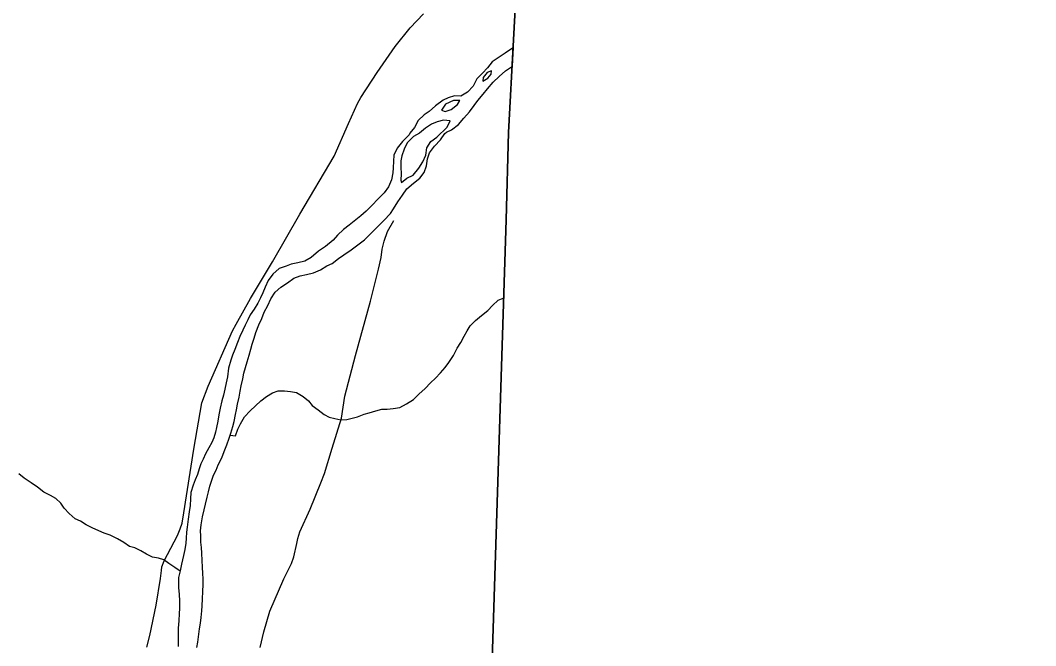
# Model space of a CAD drawing. Extents: x 1759416 to 2214760, y 252598 to 1116833.
# Drawn here: x 2051849 to 2062241, y 905524 to 911921 of the extents above; entities that cross this region are included whole.
import ezdxf

# ---------------------------------------------------------------- set-up
doc = ezdxf.new("R2010")
doc.units = 0
for name, color, linetype in [('GM_X_Adjacent_County', 7, 'Continuous'), ('GM_X_County', 7, 'Continuous'), ('GM_X_County_Road', 7, 'Continuous'), ('GM_X_Major_River', 7, 'Continuous'), ('GM_X_Minor_River', 7, 'Continuous'), ('GM_X_Township', 7, 'Continuous'), ('GM_X_Township_Road', 7, 'Continuous')]:
    doc.layers.add(name, color=color, linetype=linetype)

msp = doc.modelspace()

# ---------------------------------------------------------------- linework, layer by layer
at = {"layer": 'GM_X_Adjacent_County'}
msp.add_lwpolyline([(2065690, 894451), (2061668, 894542), (2060196, 894675), (2056355, 894845), (2056492, 899507), (2056501, 899793), (2056508, 900013), (2056513, 900187), (2056672, 905166), (2056822, 909880), (2056846, 910775), (2056947, 912673)], dxfattribs=at)
at = {"layer": 'GM_X_County'}
msp.add_lwpolyline([(2056947, 912673), (2056846, 910775), (2056822, 909880), (2056672, 905166), (2056513, 900187), (2056508, 900013), (2056501, 899793), (2056492, 899507), (2056355, 894845), (2056323, 894207), (2056314, 893810), (2056304, 892311), (2056178, 889804), (2056003, 886437), (2055830, 881597)], dxfattribs=at)
at = {"layer": 'GM_X_County_Road'}
msp.add_lwpolyline([(2053144, 905509), (2053175, 905627), (2053240, 905939), (2053283, 906211), (2053293, 906293), (2053298, 906331), (2053323, 906392), (2053457, 906651), (2053485, 906719), (2053504, 906776), (2053521, 906884), (2053626, 907536), (2053707, 908009), (2053773, 908178), (2054022, 908745), (2054058, 908812), (2054204, 909077), (2054431, 909452), (2054710, 909938), (2055060, 910530), (2055208, 910865), (2055301, 911069), (2055333, 911131), (2055500, 911387), (2055684, 911655), (2055839, 911843), (2055977, 911989)], dxfattribs=at)
at = {"layer": 'GM_X_Major_River'}
msp.add_line((2056886, 911451), (2056896, 911643), dxfattribs=at)
for points in [[(2056896, 911643), (2056810, 911585), (2056677, 911497), (2056629, 911435), (2056579, 911382), (2056521, 911322), (2056483, 911248), (2056427, 911186), (2056357, 911146), (2056293, 911148), (2056227, 911130), (2056177, 911106), (2056099, 911048), (2056033, 910988), (2055981, 910956), (2055921, 910898), (2055885, 910826), (2055837, 910766), (2055828, 910751)], [(2056195, 910765), (2056211, 910778), (2056263, 910802), (2056335, 910856), (2056389, 910920), (2056445, 910984), (2056495, 911050), (2056533, 911102), (2056585, 911166), (2056629, 911220), (2056689, 911288), (2056749, 911348), (2056814, 911405), (2056886, 911451)], [(2056583, 911298), (2056635, 911328), (2056667, 911370), (2056673, 911403)], [(2056673, 911403), (2056627, 911388), (2056585, 911338), (2056583, 911298)], [(2056349, 911100), (2056281, 911100), (2056199, 911062), (2056159, 911002), (2056197, 910990)], [(2056197, 910990), (2056257, 911008), (2056325, 911060), (2056349, 911100)], [(2056112, 910726), (2056217, 910828), (2056247, 910892), (2056181, 910900), (2056117, 910884), (2056057, 910860), (2055995, 910818), (2055933, 910768), (2055873, 910732), (2055866, 910725)], [(2055828, 910751), (2055760, 910681), (2055706, 910613), (2055672, 910543), (2055667, 910479), (2055665, 910412), (2055661, 910362), (2055649, 910288), (2055619, 910218), (2055572, 910158), (2055504, 910090), (2055452, 910033), (2055390, 909969), (2055335, 909921), (2055267, 909867), (2055215, 909826), (2055157, 909782), (2055095, 909724), (2055051, 909672), (2054974, 909609), (2054902, 909559), (2054826, 909495), (2054762, 909458), (2054690, 909442), (2054622, 909428), (2054571, 909408), (2054499, 909381), (2054433, 909323), (2054385, 909259), (2054355, 909193), (2054332, 909133), (2054308, 909082), (2054280, 909028), (2054242, 908968), (2054202, 908910), (2054178, 908858), (2054151, 908804), (2054127, 908753), (2054097, 908687), (2054073, 908627), (2054043, 908553), (2054022, 908495), (2054004, 908445), (2053980, 908363), (2053968, 908276), (2053957, 908214), (2053943, 908148), (2053927, 908088), (2053913, 908030), (2053895, 907954), (2053882, 907886), (2053872, 907822), (2053858, 907757), (2053848, 907707), (2053830, 907651), (2053809, 907601), (2053779, 907547), (2053745, 907485), (2053719, 907433), (2053697, 907383), (2053681, 907332), (2053662, 907276), (2053638, 907220), (2053618, 907166), (2053596, 907092), (2053590, 907026), (2053587, 906958), (2053577, 906892), (2053567, 906820), (2053557, 906737), (2053551, 906685), (2053546, 906623), (2053542, 906573), (2053532, 906509), (2053518, 906445), (2053500, 906357), (2053485, 906291), (2053469, 906221), (2053467, 906171), (2053469, 906118), (2053475, 906048), (2053478, 905984), (2053478, 905904), (2053476, 905854), (2053470, 905780), (2053466, 905704), (2053465, 905638), (2053463, 905588), (2053463, 905516)], [(2053657, 905507), (2053667, 905559), (2053677, 905643), (2053684, 905697), (2053692, 905753), (2053700, 905813), (2053706, 905881), (2053710, 905931), (2053713, 906003), (2053717, 906079), (2053719, 906151), (2053719, 906209), (2053717, 906262), (2053714, 906326), (2053712, 906394), (2053706, 906470), (2053702, 906528), (2053698, 906582), (2053695, 906648), (2053693, 906700), (2053699, 906762), (2053715, 906842), (2053762, 907042), (2053776, 907097), (2053790, 907157), (2053806, 907207), (2053826, 907269), (2053853, 907321), (2053875, 907373), (2053911, 907447), (2053935, 907510), (2053962, 907580), (2053986, 907648), (2054002, 907698), (2054024, 907766), (2054038, 907818), (2054050, 907888), (2054061, 907938), (2054073, 907994), (2054089, 908065), (2054099, 908129), (2054111, 908183), (2054128, 908253), (2054138, 908313), (2054154, 908369), (2054170, 908429), (2054192, 908497), (2054207, 908558), (2054223, 908610), (2054243, 908670), (2054259, 908728), (2054289, 908806), (2054320, 908872), (2054346, 908936), (2054382, 909005), (2054414, 909073), (2054459, 909139), (2054517, 909193), (2054583, 909236), (2054649, 909284), (2054713, 909306), (2054779, 909322), (2054849, 909339), (2054920, 909369), (2054986, 909409), (2055040, 909433), (2055104, 909484), (2055160, 909522), (2055236, 909572), (2055305, 909624), (2055373, 909675), (2055439, 909743), (2055507, 909813), (2055569, 909872), (2055638, 909944), (2055668, 909994), (2055712, 910064), (2055760, 910133), (2055805, 910197), (2055873, 910257), (2055937, 910305), (2055981, 910366), (2056005, 910432), (2056018, 910504), (2056036, 910566), (2056088, 910634), (2056150, 910700), (2056195, 910765)], [(2055866, 910725), (2055808, 910669), (2055776, 910603), (2055754, 910535), (2055743, 910483), (2055743, 910419), (2055747, 910351), (2055743, 910287), (2055751, 910263)], [(2055751, 910263), (2055805, 910305), (2055871, 910339), (2055927, 910409), (2055970, 910474), (2055998, 910542), (2056008, 910618), (2056052, 910682), (2056112, 910726)]]:
    msp.add_lwpolyline(points, dxfattribs=at)
at = {"layer": 'GM_X_Minor_River'}
for points in [[(2053996, 907679), (2054050, 907671), (2054076, 907740), (2054104, 907794), (2054144, 907866), (2054202, 907928), (2054256, 907976), (2054310, 908030), (2054370, 908072), (2054429, 908110), (2054489, 908132), (2054553, 908132), (2054613, 908126), (2054677, 908114), (2054745, 908072), (2054797, 908030), (2054837, 907980), (2054899, 907936), (2054959, 907890), (2055011, 907862), (2055067, 907848), (2055129, 907834), (2055191, 907838), (2055247, 907850), (2055301, 907866), (2055368, 907894), (2055420, 907906), (2055486, 907926), (2055548, 907944), (2055602, 907944), (2055666, 907952), (2055734, 907962), (2055802, 907998), (2055874, 908044), (2055928, 908098), (2055992, 908154), (2056046, 908214), (2056097, 908262), (2056151, 908314), (2056197, 908370), (2056235, 908422), (2056281, 908492), (2056319, 908567), (2056357, 908627), (2056391, 908689), (2056423, 908745), (2056453, 908795), (2056509, 908849), (2056569, 908901), (2056633, 908953), (2056683, 909005), (2056738, 909057), (2056790, 909079), (2056801, 909069)], [(2053484, 906288), (2053431, 906324), (2053369, 906366), (2053317, 906402), (2053265, 906418), (2053201, 906430), (2053142, 906462), (2053084, 906494), (2053020, 906524), (2052968, 906540), (2052908, 906580), (2052844, 906618), (2052770, 906654), (2052708, 906676), (2052652, 906700), (2052586, 906728), (2052524, 906760), (2052464, 906798), (2052412, 906822), (2052350, 906876), (2052298, 906930), (2052264, 906983), (2052212, 907029), (2052158, 907061), (2052089, 907095), (2052025, 907145), (2051959, 907191), (2051889, 907237), (2051833, 907283)]]:
    msp.add_lwpolyline(points, dxfattribs=at)
at = {"layer": 'GM_X_Township'}
msp.add_lwpolyline([(2056947, 912673), (2056846, 910775), (2056822, 909880), (2056672, 905166), (2056513, 900187), (2053744, 900300), (2052347, 900357), (2049823, 900412), (2041723, 900684), (2040486, 900777), (2036525, 901031), (2031605, 901174), (2031091, 901195), (2030096, 901234), (2030186, 904712), (2030220, 906563), (2030397, 911188), (2030428, 911248), (2030425, 911443), (2030439, 911825), (2030442, 911897), (2030560, 915921)], dxfattribs=at)
at = {"layer": 'GM_X_Township_Road'}
msp.add_lwpolyline([(2054304, 905504), (2054340, 905667), (2054403, 905878), (2054547, 906207), (2054624, 906365), (2054648, 906433), (2054679, 906568), (2054689, 906622), (2054710, 906690), (2054815, 906920), (2054924, 907191), (2054962, 907287), (2055042, 907545), (2055135, 907853), (2055169, 908077), (2055280, 908491), (2055432, 909050), (2055515, 909376), (2055542, 909496), (2055554, 909580), (2055574, 909661), (2055606, 909762), (2055671, 909873)], dxfattribs=at)

doc.saveas('drawing.dxf')
